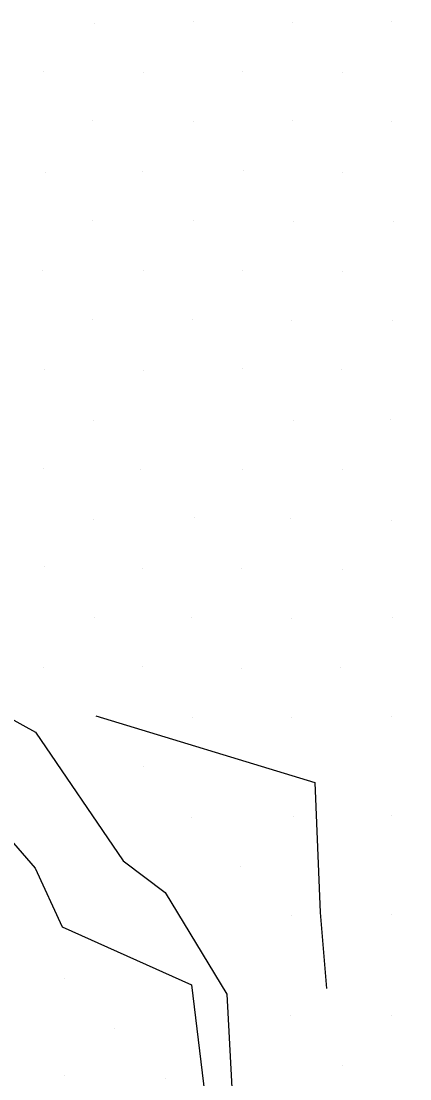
# Model space of a CAD drawing. Extents: x 1602514 to 1609837, y 863887 to 871157.
# Drawn here: x 1604714.3 to 1604769.6, y 869083.1 to 869233.7 of the extents above; entities that cross this region are included whole.
import ezdxf

# ---------------------------------------------------------------- set-up
doc = ezdxf.new("R2010")
doc.units = 0
for name, color, linetype in [('Survey-Flow line', 7, 'Continuous'), ('Survey-Ridge Lines', 7, 'Continuous'), ('Survey-Spot dirt', 7, 'Continuous')]:
    doc.layers.add(name, color=color, linetype=linetype)

msp = doc.modelspace()

# ---------------------------------------------------------------- linework, layer by layer
at = {"layer": 'Survey-Flow line'}
msp.add_lwpolyline([(1604524.37, 869194.74), (1604544.73, 869180.29), (1604564.4, 869164.91), (1604582.95, 869148.04), (1604586.25, 869146), (1604607.27, 869131.36), (1604630.99, 869123.8), (1604658.16, 869129.7), (1604664.73, 869128.47), (1604684.72, 869133.22), (1604689.48, 869135.28), (1604706.07, 869124.86), (1604716.27, 869113.12), (1604720.08, 869104.76), (1604738.48, 869096.52), (1604740.38, 869080.86)], dxfattribs=at)
msp.add_lwpolyline([(1604524.37, 869194.74), (1604544.73, 869180.29), (1604564.4, 869164.91), (1604582.95, 869148.04), (1604586.25, 869146), (1604607.27, 869131.36), (1604630.99, 869123.8), (1604658.16, 869129.7), (1604664.73, 869128.47), (1604684.72, 869133.22), (1604689.48, 869135.28), (1604706.07, 869124.86), (1604716.27, 869113.12), (1604720.08, 869104.76), (1604738.48, 869096.52), (1604740.38, 869080.86)], dxfattribs=at)
at = {"layer": 'Survey-Ridge Lines'}
for points in [[(1604547.39, 869190.2), (1604566.37, 869173.27), (1604583.88, 869154.57), (1604603.51, 869140.43), (1604610.27, 869135.16), (1604632.46, 869126.94), (1604657.82, 869130.83), (1604664.86, 869129.51), (1604689.88, 869137.09), (1604703.34, 869139.67), (1604716.33, 869132.5)], [(1604547.39, 869190.2), (1604566.37, 869173.27), (1604583.88, 869154.57), (1604603.51, 869140.43), (1604610.27, 869135.16), (1604632.46, 869126.94), (1604657.82, 869130.83), (1604664.86, 869129.51), (1604689.88, 869137.09), (1604703.34, 869139.67), (1604716.33, 869132.5)], [(1604724.89, 869134.81), (1604756.04, 869125.31), (1604756.82, 869106.82), (1604757.69, 869095.99)], [(1604724.89, 869134.81), (1604756.04, 869125.31), (1604756.82, 869106.82), (1604757.69, 869095.99)], [(1604716.33, 869132.5), (1604728.78, 869114.18), (1604734.75, 869109.68), (1604743.52, 869095.18), (1604744.53, 869076.55), (1604753.31, 869067.07), (1604769.55, 869063.49)], [(1604716.33, 869132.5), (1604728.78, 869114.18), (1604734.75, 869109.68), (1604743.52, 869095.18), (1604744.53, 869076.55), (1604753.31, 869067.07), (1604769.55, 869063.49)]]:
    msp.add_lwpolyline(points, dxfattribs=at)
at = {"layer": 'Survey-Spot dirt'}
for p, q in [((1604724.64, 869233.44), (1604724.64, 869233.44)), ((1604724.64, 869233.44), (1604724.64, 869233.44)), ((1604738.85, 869233.72), (1604738.85, 869233.72)), ((1604738.85, 869233.72), (1604738.85, 869233.72)), ((1604752.8, 869233.55), (1604752.8, 869233.55)), ((1604752.8, 869233.55), (1604752.8, 869233.55)), ((1604766.99, 869233.7), (1604766.99, 869233.7)), ((1604766.99, 869233.7), (1604766.99, 869233.7)), ((1604717.43, 869226.49), (1604717.43, 869226.49)), ((1604717.43, 869226.49), (1604717.43, 869226.49)), ((1604731.7, 869226.37), (1604731.7, 869226.37)), ((1604731.7, 869226.37), (1604731.7, 869226.37)), ((1604745.82, 869226.57), (1604745.82, 869226.57)), ((1604745.82, 869226.57), (1604745.82, 869226.57)), ((1604760, 869226.46), (1604760, 869226.46)), ((1604760, 869226.46), (1604760, 869226.46)), ((1604724.35, 869219.51), (1604724.35, 869219.51)), ((1604724.35, 869219.51), (1604724.35, 869219.51)), ((1604738.81, 869219.4), (1604738.81, 869219.4)), ((1604738.81, 869219.4), (1604738.81, 869219.4)), ((1604752.89, 869219.54), (1604752.89, 869219.54)), ((1604752.89, 869219.54), (1604752.89, 869219.54)), ((1604766.91, 869219.42), (1604766.91, 869219.42)), ((1604766.91, 869219.42), (1604766.91, 869219.42)), ((1604731.46, 869212.32), (1604731.46, 869212.32)), ((1604731.46, 869212.32), (1604731.46, 869212.32)), ((1604745.92, 869212.42), (1604745.92, 869212.42)), ((1604745.92, 869212.42), (1604745.92, 869212.42)), ((1604717.69, 869212.23), (1604717.69, 869212.23)), ((1604717.69, 869212.23), (1604717.69, 869212.23)), ((1604759.93, 869212.18), (1604759.93, 869212.18)), ((1604759.93, 869212.18), (1604759.93, 869212.18)), ((1604724.42, 869205.27), (1604724.42, 869205.27)), ((1604724.42, 869205.27), (1604724.42, 869205.27)), ((1604738.77, 869205.32), (1604738.77, 869205.32)), ((1604738.77, 869205.32), (1604738.77, 869205.32)), ((1604753.02, 869205.24), (1604753.02, 869205.24)), ((1604753.02, 869205.24), (1604753.02, 869205.24)), ((1604767.27, 869205.21), (1604767.27, 869205.21)), ((1604767.27, 869205.21), (1604767.27, 869205.21)), ((1604717.36, 869198.28), (1604717.36, 869198.28)), ((1604717.36, 869198.28), (1604717.36, 869198.28)), ((1604731.73, 869198.25), (1604731.73, 869198.25)), ((1604731.73, 869198.25), (1604731.73, 869198.25)), ((1604745.72, 869198.19), (1604745.72, 869198.19)), ((1604745.72, 869198.19), (1604745.72, 869198.19)), ((1604759.91, 869198.09), (1604759.91, 869198.09)), ((1604759.91, 869198.09), (1604759.91, 869198.09)), ((1604724.45, 869191.31), (1604724.45, 869191.31)), ((1604724.45, 869191.31), (1604724.45, 869191.31)), ((1604738.69, 869191.23), (1604738.69, 869191.23)), ((1604738.69, 869191.23), (1604738.69, 869191.23)), ((1604752.79, 869191.16), (1604752.79, 869191.16)), ((1604752.79, 869191.16), (1604752.79, 869191.16)), ((1604767.05, 869191.05), (1604767.05, 869191.05)), ((1604767.05, 869191.05), (1604767.05, 869191.05)), ((1604717.52, 869184.12), (1604717.52, 869184.12)), ((1604717.52, 869184.12), (1604717.52, 869184.12)), ((1604731.64, 869184.04), (1604731.64, 869184.04)), ((1604731.64, 869184.04), (1604731.64, 869184.04)), ((1604745.74, 869184.26), (1604745.74, 869184.26)), ((1604745.74, 869184.26), (1604745.74, 869184.26)), ((1604759.89, 869184.15), (1604759.89, 869184.15)), ((1604759.89, 869184.15), (1604759.89, 869184.15)), ((1604724.62, 869176.89), (1604724.62, 869176.89)), ((1604724.62, 869176.89), (1604724.62, 869176.89)), ((1604752.99, 869176.9), (1604752.99, 869176.9)), ((1604752.99, 869176.9), (1604752.99, 869176.9)), ((1604766.76, 869176.98), (1604766.76, 869176.98)), ((1604766.76, 869176.98), (1604766.76, 869176.98)), ((1604717.44, 869170.04), (1604717.44, 869170.04)), ((1604717.44, 869170.04), (1604717.44, 869170.04)), ((1604731.3, 869169.83), (1604731.3, 869169.83)), ((1604731.3, 869169.83), (1604731.3, 869169.83)), ((1604745.76, 869169.94), (1604745.76, 869169.94)), ((1604745.76, 869169.94), (1604745.76, 869169.94)), ((1604760.04, 869169.92), (1604760.04, 869169.92)), ((1604760.04, 869169.92), (1604760.04, 869169.92)), ((1604724.56, 869162.8), (1604724.56, 869162.8)), ((1604724.56, 869162.8), (1604724.56, 869162.8)), ((1604738.88, 869163.03), (1604738.88, 869163.03)), ((1604738.88, 869163.03), (1604738.88, 869163.03)), ((1604752.57, 869162.96), (1604752.57, 869162.96)), ((1604752.57, 869162.96), (1604752.57, 869162.96)), ((1604766.95, 869162.64), (1604766.95, 869162.64)), ((1604766.95, 869162.64), (1604766.95, 869162.64)), ((1604717.54, 869156.02), (1604717.54, 869156.02)), ((1604717.54, 869156.02), (1604717.54, 869156.02)), ((1604731.59, 869155.78), (1604731.59, 869155.78)), ((1604731.59, 869155.78), (1604731.59, 869155.78)), ((1604745.59, 869155.77), (1604745.59, 869155.77)), ((1604745.59, 869155.77), (1604745.59, 869155.77)), ((1604759.99, 869155.59), (1604759.99, 869155.59)), ((1604759.99, 869155.59), (1604759.99, 869155.59)), ((1604724.67, 869148.86), (1604724.67, 869148.86)), ((1604724.67, 869148.86), (1604724.67, 869148.86)), ((1604738.5, 869148.81), (1604738.5, 869148.81)), ((1604738.5, 869148.81), (1604738.5, 869148.81)), ((1604752.7, 869148.66), (1604752.7, 869148.66)), ((1604752.7, 869148.66), (1604752.7, 869148.66)), ((1604767.02, 869148.78), (1604767.02, 869148.78)), ((1604767.02, 869148.78), (1604767.02, 869148.78)), ((1604717.43, 869141.68), (1604717.43, 869141.68)), ((1604717.43, 869141.68), (1604717.43, 869141.68)), ((1604731.58, 869141.85), (1604731.58, 869141.85)), ((1604731.58, 869141.85), (1604731.58, 869141.85)), ((1604745.63, 869141.54), (1604745.63, 869141.54)), ((1604745.63, 869141.54), (1604745.63, 869141.54)), ((1604759.75, 869141.65), (1604759.75, 869141.65)), ((1604759.75, 869141.65), (1604759.75, 869141.65)), ((1604738.65, 869134.61), (1604738.65, 869134.61)), ((1604738.65, 869134.61), (1604738.65, 869134.61)), ((1604752.76, 869134.54), (1604752.76, 869134.54)), ((1604752.76, 869134.54), (1604752.76, 869134.54)), ((1604767, 869134.69), (1604767, 869134.69)), ((1604767, 869134.69), (1604767, 869134.69)), ((1604731.65, 869127.66), (1604731.65, 869127.66)), ((1604731.65, 869127.66), (1604731.65, 869127.66)), ((1604752.97, 869120.42), (1604752.97, 869120.42)), ((1604752.97, 869120.42), (1604752.97, 869120.42)), ((1604766.92, 869120.6), (1604766.92, 869120.6)), ((1604766.92, 869120.6), (1604766.92, 869120.6)), ((1604738.52, 869120.3), (1604738.52, 869120.3)), ((1604738.52, 869120.3), (1604738.52, 869120.3)), ((1604745.48, 869113.37), (1604745.48, 869113.37)), ((1604745.48, 869113.37), (1604745.48, 869113.37)), ((1604752.73, 869106.42), (1604752.73, 869106.42)), ((1604752.73, 869106.42), (1604752.73, 869106.42)), ((1604766.91, 869106.51), (1604766.91, 869106.51)), ((1604766.91, 869106.51), (1604766.91, 869106.51)), ((1604720.42, 869097.4), (1604720.42, 869097.4)), ((1604720.42, 869097.4), (1604720.42, 869097.4)), ((1604752.54, 869092.14), (1604752.54, 869092.14)), ((1604752.54, 869092.14), (1604752.54, 869092.14)), ((1604766.99, 869092.1), (1604766.99, 869092.1)), ((1604766.99, 869092.1), (1604766.99, 869092.1)), ((1604727.53, 869090.27), (1604727.53, 869090.27)), ((1604727.53, 869090.27), (1604727.53, 869090.27)), ((1604759.96, 869085.06), (1604759.96, 869085.06)), ((1604759.96, 869085.06), (1604759.96, 869085.06)), ((1604720.49, 869083.64), (1604720.49, 869083.64)), ((1604720.49, 869083.64), (1604720.49, 869083.64)), ((1604734.78, 869083.16), (1604734.78, 869083.16)), ((1604734.78, 869083.16), (1604734.78, 869083.16))]:
    msp.add_line(p, q, dxfattribs=at)

doc.saveas('drawing.dxf')
